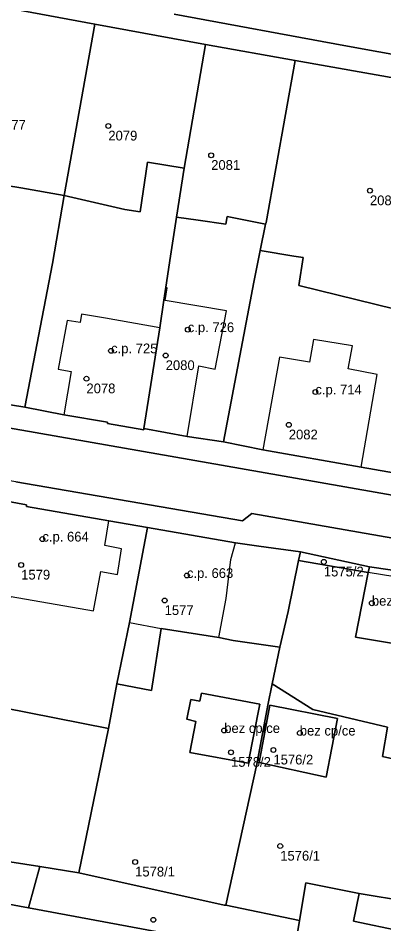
# Model space of a CAD drawing. Extents: x -878211 to -870363, y -1058464 to -1052522.
# Drawn here: x -874408.9 to -874371.3, y -1055752.2 to -1055659.2 of the extents above; entities that cross this region are included whole.
import ezdxf

# ---------------------------------------------------------------- set-up
doc = ezdxf.new("R2010")
doc.units = 0
for name, color, linetype in [('Vrstva 50', 7, 'Continuous'), ('Vrstva 51', 7, 'Continuous'), ('Vrstva 52', 7, 'Continuous')]:
    doc.layers.add(name, color=color, linetype=linetype)

msp = doc.modelspace()

# ---------------------------------------------------------------- linework, layer by layer
at = {"layer": 'Vrstva 50'}
for centre in [(-874399.59, -1055670.30994), (-874389.03, -1055673.31994), (-874372.73, -1055676.94994), (-874391.43, -1055691.20994), (-874399.31, -1055693.37994), (-874393.7, -1055693.85994), (-874401.84, -1055696.23994), (-874378.33, -1055697.59994), (-874381.06, -1055700.96994), (-874406.36, -1055712.68994), (-874377.46, -1055715.02994), (-874408.54, -1055715.34994), (-874391.52, -1055716.42994), (-874393.81, -1055718.98994), (-874372.53, -1055719.26994), (-874387.69, -1055732.32994), (-874379.93, -1055732.58994), (-874386.99, -1055734.55994), (-874382.64, -1055734.31994), (-874381.94, -1055744.17994), (-874396.84, -1055745.80994), (-874394.97, -1055751.74994)]:
    msp.add_circle(centre, 0.25, dxfattribs=at)
at = {"layer": 'Vrstva 51'}
for points in [[(-874400.99, -1055659.86), (-874413.04, -1055657.63), (-874416.45, -1055675.26), (-874414.08, -1055675.76), (-874408.59, -1055676.67), (-874404.12, -1055677.44)], [(-874389.6, -1055661.94), (-874400.99, -1055659.86), (-874404.12, -1055677.44), (-874397.89, -1055678.88), (-874396.33, -1055679.12), (-874395.56, -1055674.02), (-874391.82, -1055674.65)], [(-874380.39, -1055663.61), (-874389.6, -1055661.94), (-874391.82, -1055674.65), (-874392.58, -1055679.66), (-874390.37, -1055679.98), (-874387.54, -1055680.39), (-874387.39, -1055679.61), (-874383.44, -1055680.39), (-874383.39, -1055680.22)], [(-874361.64, -1055666.91), (-874380.39, -1055663.61), (-874383.39, -1055680.22), (-874383.44, -1055680.39), (-874383.99, -1055683.09), (-874380.56, -1055683.65), (-874379.58, -1055683.81), (-874380.02, -1055686.66), (-874368.18, -1055689.59), (-874367.66, -1055686.68), (-874365.29, -1055687.12), (-874365.01, -1055685.61), (-874364.33, -1055681.97)], [(-874391.82, -1055674.65), (-874395.56, -1055674.02), (-874396.33, -1055679.12), (-874397.89, -1055678.88), (-874404.12, -1055677.44), (-874405.31, -1055684.42), (-874408.15, -1055699.16), (-874404.15, -1055699.94), (-874399.68, -1055700.7), (-874399.69, -1055700.84), (-874395.95, -1055701.48), (-874395.93, -1055701.36), (-874394.32, -1055691.01), (-874393.88, -1055688.18), (-874393.68, -1055686.86), (-874393.2, -1055683.68), (-874392.58, -1055679.66)], [(-874420.48, -1055697.1), (-874410.94, -1055698.71), (-874408.15, -1055699.16), (-874405.31, -1055684.42), (-874404.12, -1055677.44), (-874408.59, -1055676.67), (-874414.08, -1055675.76), (-874416.45, -1055675.26), (-874417.96, -1055682.78), (-874418.69, -1055687.12)], [(-874383.44, -1055680.39), (-874387.39, -1055679.61), (-874387.54, -1055680.39), (-874390.37, -1055679.98), (-874392.58, -1055679.66), (-874393.2, -1055683.68), (-874393.68, -1055686.86), (-874393.88, -1055688.18), (-874394.32, -1055691.01), (-874395.93, -1055701.36), (-874391.49, -1055702.15), (-874387.76, -1055702.72), (-874384.66, -1055686.34), (-874383.99, -1055683.09)], [(-874367.06, -1055697.17), (-874366.61, -1055694.21), (-874366.01, -1055691.01), (-874365.29, -1055687.12), (-874367.66, -1055686.68), (-874368.18, -1055689.59), (-874380.02, -1055686.66), (-874379.58, -1055683.81), (-874380.56, -1055683.65), (-874383.99, -1055683.09), (-874384.66, -1055686.34), (-874387.76, -1055702.72), (-874383.71, -1055703.52), (-874373.62, -1055705.31), (-874368.74, -1055706.18)], [(-874395.57, -1055711.5), (-874399.54, -1055710.81), (-874408, -1055709.34), (-874407.98, -1055709.18), (-874411.88, -1055708.47), (-874413.71, -1055718.04), (-874415.02, -1055724.44), (-874415.91, -1055728.91), (-874399.56, -1055732.13), (-874398.72, -1055727.55), (-874397.42, -1055721.23)], [(-874395.57, -1055711.5), (-874397.42, -1055721.23), (-874398.72, -1055727.55), (-874395.17, -1055728.22), (-874394.15, -1055721.85), (-874388.24, -1055722.79), (-874386.77, -1055723.08), (-874381.98, -1055723.76), (-874381.14, -1055720.13), (-874380.05, -1055714.88), (-874379.87, -1055714), (-874384.13, -1055713.41), (-874386.54, -1055713.06)], [(-874379.87, -1055714), (-874380.05, -1055714.88), (-874372.9, -1055716.13), (-874372.78, -1055715.55)], [(-874364.53, -1055736.57), (-874362.89, -1055732.65), (-874363.37, -1055732.5), (-874361.59, -1055727.14), (-874353.82, -1055729.67), (-874353.42, -1055728.22), (-874345.38, -1055729.17), (-874351, -1055726.22), (-874354.91, -1055725.66), (-874358.86, -1055725.04), (-874362.67, -1055724.47), (-874366.18, -1055723.98), (-874370.11, -1055723.43), (-874374.21, -1055722.75), (-874372.9, -1055716.13), (-874380.05, -1055714.88), (-874381.14, -1055720.13), (-874381.98, -1055723.76), (-874382.76, -1055727.55), (-874378.58, -1055730.17), (-874370.93, -1055731.98), (-874371.44, -1055734.99)], [(-874372.9, -1055716.13), (-874374.21, -1055722.75), (-874370.11, -1055723.43), (-874368.9, -1055716.76), (-874368.78, -1055716.1), (-874372.78, -1055715.55)], [(-874382.76, -1055727.55), (-874381.98, -1055723.76), (-874386.77, -1055723.08), (-874388.24, -1055722.79), (-874394.15, -1055721.85), (-874395.17, -1055728.22), (-874398.72, -1055727.55), (-874399.56, -1055732.13), (-874402.62, -1055746.91), (-874387.71, -1055750.25), (-874387.52, -1055750.23), (-874384.34, -1055735.78), (-874383.21, -1055729.71)], [(-874364.53, -1055736.57), (-874371.44, -1055734.99), (-874370.93, -1055731.98), (-874378.58, -1055730.17), (-874382.76, -1055727.55), (-874383.21, -1055729.71), (-874384.34, -1055735.78), (-874387.52, -1055750.23), (-874379.95, -1055751.82), (-874379.31, -1055747.94), (-874373.82, -1055749.03), (-874368.86, -1055749.87), (-874367.82, -1055746.07), (-874366.11, -1055740.35)], [(-874418.6, -1055742.53), (-874418.99, -1055744.35), (-874406.64, -1055746.26), (-874402.62, -1055746.91), (-874399.56, -1055732.13), (-874415.91, -1055728.91)], [(-874390.04, -1055728.51), (-874384.05, -1055729.62), (-874385.22, -1055735.69), (-874391.23, -1055734.58), (-874390.61, -1055731.39), (-874391.54, -1055731.16), (-874391.12, -1055729.13), (-874390.2, -1055729.31)], [(-874390.04, -1055728.51), (-874390.2, -1055729.31), (-874391.12, -1055729.13), (-874391.54, -1055731.16), (-874390.61, -1055731.39), (-874391.23, -1055734.58), (-874385.22, -1055735.69), (-874384.05, -1055729.62)], [(-874384.11, -1055735.61), (-874377.23, -1055737.11), (-874376.07, -1055731.09), (-874383.02, -1055729.73)], [(-874384.11, -1055735.61), (-874383.02, -1055729.73), (-874376.07, -1055731.09), (-874377.23, -1055737.11)], [(-874435.81, -1055745.33), (-874439.57, -1055744.63), (-874438.86, -1055740.68), (-874451.69, -1055738.33), (-874453.87, -1055750.15), (-874453.46, -1055750.23), (-874453.87, -1055752.75), (-874446.11, -1055754.16), (-874447.67, -1055762.56), (-874447.72, -1055762.78), (-874445.59, -1055763.17), (-874445.66, -1055763.54), (-874440.14, -1055764.57), (-874427.19, -1055766.97), (-874427.56, -1055768.93), (-874389.54, -1055776), (-874386.1, -1055757.71), (-874385.52, -1055754.64), (-874407.79, -1055750.51)], [(-874359, -1055753.83), (-874358.79, -1055752.45), (-874355.76, -1055753.25), (-874353.15, -1055753.95), (-874341.43, -1055756.93), (-874338.88, -1055749.53), (-874350.31, -1055745.62), (-874352.59, -1055744.89), (-874355.1, -1055744.09), (-874357.69, -1055743.16), (-874362.69, -1055741.49), (-874366.11, -1055740.35), (-874367.82, -1055746.07), (-874368.86, -1055749.87), (-874373.82, -1055749.03), (-874374.42, -1055751.87), (-874369.51, -1055752.9), (-874371.26, -1055760.51), (-874364.25, -1055761.75), (-874360.12, -1055761.09), (-874359.68, -1055758.36), (-874361.94, -1055758), (-874361.48, -1055753.48)], [(-874419.21, -1055745.9), (-874435.52, -1055744.02), (-874435.81, -1055745.33), (-874407.79, -1055750.51), (-874406.64, -1055746.26), (-874418.99, -1055744.35)], [(-874402.62, -1055746.91), (-874406.64, -1055746.26), (-874407.79, -1055750.51), (-874385.52, -1055754.64), (-874386.1, -1055757.71), (-874381.05, -1055758.61), (-874379.95, -1055751.82), (-874387.52, -1055750.23), (-874387.71, -1055750.25)], [(-874373.82, -1055749.03), (-874379.31, -1055747.94), (-874379.95, -1055751.82), (-874381.05, -1055758.61), (-874371.26, -1055760.51), (-874369.51, -1055752.9), (-874374.42, -1055751.87)]]:
    msp.add_lwpolyline(points, close=True, dxfattribs=at)
for points in [[(-874413.04, -1055657.63), (-874400.99, -1055659.86), (-874389.6, -1055661.94), (-874380.39, -1055663.61), (-874361.64, -1055666.91), (-874353.34, -1055668.51), (-874349.49, -1055669.26), (-874349.44, -1055669.02), (-874344.02, -1055670.07), (-874339.51, -1055671.01), (-874329.9, -1055672.74), (-874329.73, -1055671.11), (-874329.52, -1055669.95), (-874330.3, -1055669.34), (-874335.2, -1055668.41), (-874335.73, -1055668.75), (-874335.84, -1055669.26), (-874349.24, -1055666.83), (-874361.04, -1055664.66), (-874375.41, -1055662.05), (-874392.83, -1055658.84)], [(-874392.83, -1055658.84), (-874375.41, -1055662.05), (-874361.04, -1055664.66)], [(-874335.44, -1055761.16), (-874331.96, -1055751.4), (-874326.06, -1055735.08), (-874324.01, -1055728.17), (-874323.68, -1055725.3), (-874324.37, -1055722.95), (-874325.93, -1055721.07), (-874327.75, -1055720.14), (-874330.65, -1055719.54), (-874360.8, -1055714.28), (-874384.85, -1055710.08), (-874385.81, -1055710.82), (-874409.09, -1055706.81), (-874451.89, -1055699.44), (-874489.93, -1055692.89), (-874540.32, -1055684.14), (-874540.18, -1055683.26), (-874544.05, -1055682.58), (-874544.23, -1055683.47), (-874573.03, -1055678.46)], [(-874451.21, -1055694.15), (-874408.46, -1055701.53), (-874384.07, -1055705.8), (-874359.72, -1055710.06)], [(-874409.09, -1055706.81), (-874385.81, -1055710.82), (-874384.85, -1055710.08), (-874360.8, -1055714.28), (-874330.65, -1055719.54), (-874327.75, -1055720.14), (-874325.93, -1055721.07), (-874324.37, -1055722.95), (-874323.68, -1055725.3), (-874324.01, -1055728.17), (-874320.15, -1055711.92), (-874320.77, -1055713.45), (-874321.57, -1055714.56), (-874322.64, -1055715.47), (-874324.01, -1055716.17), (-874325.33, -1055716.52), (-874326.18, -1055716.6), (-874328.2, -1055716.42), (-874335.09, -1055715.18), (-874335.77, -1055714.19), (-874359.72, -1055710.06), (-874384.07, -1055705.8), (-874408.46, -1055701.53), (-874451.21, -1055694.15)], [(-874368.74, -1055706.18), (-874373.62, -1055705.31), (-874383.71, -1055703.52), (-874387.76, -1055702.72), (-874391.49, -1055702.15), (-874395.93, -1055701.36), (-874395.95, -1055701.48), (-874399.69, -1055700.84), (-874399.68, -1055700.7), (-874404.15, -1055699.94), (-874408.15, -1055699.16), (-874410.94, -1055698.71)], [(-874415.96, -1055707.75), (-874411.88, -1055708.47), (-874407.98, -1055709.18), (-874408, -1055709.34), (-874399.54, -1055710.81), (-874395.57, -1055711.5), (-874386.54, -1055713.06), (-874384.13, -1055713.41), (-874379.87, -1055714), (-874372.78, -1055715.55), (-874368.78, -1055716.1), (-874365.09, -1055716.61), (-874361.41, -1055717.11), (-874357.55, -1055717.64), (-874353.81, -1055718.15)]]:
    msp.add_lwpolyline(points, dxfattribs=at)
at = {"layer": 'Vrstva 52'}
for points in [[(-874394.32, -1055691.01), (-874395.93, -1055701.36), (-874391.49, -1055702.15), (-874390.29, -1055694.93), (-874388.63, -1055695.26), (-874387.46, -1055689.28), (-874393.74, -1055688.2), (-874393.54, -1055686.9), (-874393.68, -1055686.86), (-874393.88, -1055688.18)], [(-874399.89, -1055690.01), (-874402.33, -1055689.61), (-874402.47, -1055690.46), (-874403.83, -1055690.25), (-874404.74, -1055695.26), (-874403.42, -1055695.48), (-874404.15, -1055699.94), (-874399.68, -1055700.7), (-874399.69, -1055700.84), (-874395.95, -1055701.48), (-874395.93, -1055701.36), (-874394.32, -1055691.01)], [(-874383.71, -1055703.52), (-874373.62, -1055705.31), (-874371.99, -1055695.79), (-874374.96, -1055695.24), (-874374.53, -1055692.86), (-874378.53, -1055692.2), (-874378.93, -1055694.55), (-874382.01, -1055694.03)], [(-874411.88, -1055708.47), (-874413.71, -1055718.04), (-874411.5, -1055718.45), (-874409.61, -1055718.73), (-874409.56, -1055718.57), (-874401.1, -1055720.06), (-874400.37, -1055716.01), (-874398.65, -1055716.32), (-874398.23, -1055713.68), (-874399.94, -1055713.35), (-874399.54, -1055710.81), (-874408, -1055709.34), (-874407.98, -1055709.18)], [(-874395.57, -1055711.5), (-874397.42, -1055721.23), (-874394.15, -1055721.85), (-874388.24, -1055722.79), (-874387.49, -1055718.78), (-874387, -1055714.79), (-874386.54, -1055713.06)], [(-874372.9, -1055716.13), (-874374.21, -1055722.75), (-874370.11, -1055723.43), (-874368.9, -1055716.76)], [(-874391.54, -1055731.16), (-874390.61, -1055731.39), (-874391.23, -1055734.58), (-874385.22, -1055735.69), (-874384.05, -1055729.62), (-874390.04, -1055728.51), (-874390.2, -1055729.31), (-874391.12, -1055729.13)], [(-874384.11, -1055735.61), (-874377.23, -1055737.11), (-874376.07, -1055731.09), (-874383.02, -1055729.73)], [(-874386.1, -1055757.71), (-874385.52, -1055754.64), (-874407.79, -1055750.51), (-874435.81, -1055745.33), (-874439.57, -1055744.63), (-874438.86, -1055740.68), (-874451.69, -1055738.33), (-874453.87, -1055750.15), (-874453.46, -1055750.23), (-874453.87, -1055752.75), (-874446.11, -1055754.16), (-874447.67, -1055762.56), (-874447.72, -1055762.78), (-874445.59, -1055763.17), (-874445.66, -1055763.54), (-874440.14, -1055764.57), (-874427.19, -1055766.97), (-874427.56, -1055768.93), (-874389.54, -1055776)]]:
    msp.add_lwpolyline(points, close=True, dxfattribs=at)

# ---------------------------------------------------------------- texts
at = {"layer": 'Vrstva 50'}
for s, p in [('2077', (-874411.04, -1055670.699)), ('2079', (-874399.59, -1055671.799)), ('2081', (-874389.03, -1055674.809)), ('2083', (-874372.73, -1055678.439)), ('c.p. 726', (-874391.43, -1055691.46)), ('c.p. 725', (-874399.31, -1055693.629)), ('2080', (-874393.7, -1055695.349)), ('2078', (-874401.84, -1055697.729)), ('c.p. 714', (-874378.33, -1055697.85)), ('2082', (-874381.06, -1055702.459)), ('c.p. 664', (-874406.36, -1055712.94)), ('1579', (-874408.54, -1055716.839)), ('c.p. 663', (-874391.52, -1055716.679)), ('1575/2', (-874377.46, -1055716.519)), ('bez cp/ce', (-874372.53, -1055719.52)), ('1577', (-874393.81, -1055720.479)), ('bez cp/ce', (-874387.69, -1055732.58)), ('bez cp/ce', (-874379.93, -1055732.84)), ('1578/2', (-874386.99, -1055736.049)), ('1576/2', (-874382.64, -1055735.809)), ('1576/1', (-874381.94, -1055745.669)), ('1578/1', (-874396.84, -1055747.299))]:
    msp.add_text(s, height=0.999996, dxfattribs=at).set_placement(p)

doc.saveas('drawing.dxf')
